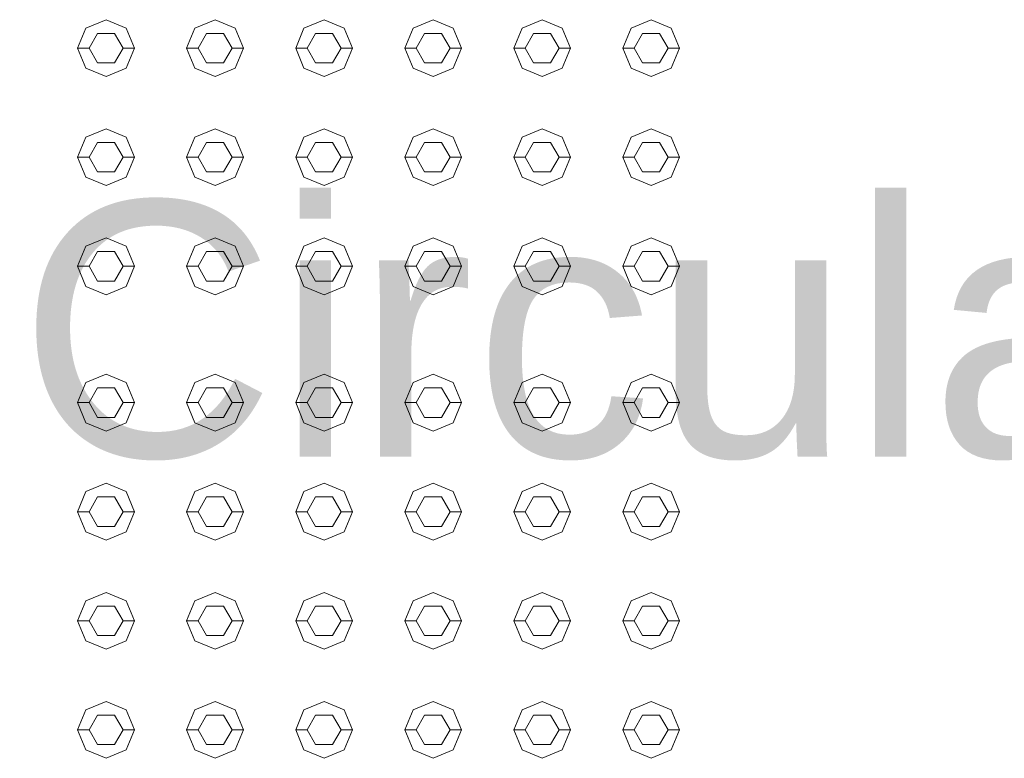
# Model space of a CAD drawing. Header units: millimetres. Extents: x -261 to 187, y -214 to 106.
# Tile 583 of 656: x -213.953 to -213.518, y 10.385 to 10.71. Entities that reach past the tile are written whole.
import ezdxf

# ---------------------------------------------------------------- set-up
doc = ezdxf.new("R2010")
doc.units = ezdxf.units.MM
doc.header["$LTSCALE"] = 0.005
doc.header["$MEASUREMENT"] = 0
doc.linetypes.add('NULL', pattern=[0])
doc.layers.add('Ambiente-Textos', color=9, linetype='Continuous', lineweight=5)
doc.layers.add('IFC-Elemento construtivo genérico-Contorno', color=9, linetype='Continuous', lineweight=5)
doc.styles.add('Arial', font='arial.ttf')

msp = doc.modelspace()

# ---------------------------------------------------------------- linework, layer by layer
at = {"layer": 'IFC-Elemento construtivo genérico-Contorno', "lineweight": 5}
for p, q in [((-213.92359, 10.70662), (-213.91473, 10.71029)), ((-213.91473, 10.71029), (-213.90588, 10.70662)), ((-213.8755, 10.70662), (-213.86664, 10.71029)), ((-213.86664, 10.71029), (-213.85778, 10.70662)), ((-213.8274, 10.70662), (-213.81855, 10.71029)), ((-213.81855, 10.71029), (-213.80969, 10.70662)), ((-213.77931, 10.70662), (-213.77046, 10.71029)), ((-213.77046, 10.71029), (-213.7616, 10.70662)), ((-213.73122, 10.70662), (-213.72236, 10.71029)), ((-213.72236, 10.71029), (-213.71351, 10.70662)), ((-213.68313, 10.70662), (-213.67427, 10.71029)), ((-213.67427, 10.71029), (-213.66542, 10.70662)), ((-213.92725, 10.69777), (-213.92359, 10.70662)), ((-213.92224, 10.69777), (-213.91849, 10.70427)), ((-213.91849, 10.70427), (-213.91097, 10.70427)), ((-213.91097, 10.70427), (-213.90722, 10.69777)), ((-213.90588, 10.70662), (-213.90221, 10.69777)), ((-213.87916, 10.69777), (-213.8755, 10.70662)), ((-213.87415, 10.69777), (-213.8704, 10.70427)), ((-213.8704, 10.70427), (-213.86288, 10.70427)), ((-213.86288, 10.70427), (-213.85912, 10.69777)), ((-213.85778, 10.70662), (-213.85411, 10.69777)), ((-213.83107, 10.69777), (-213.8274, 10.70662)), ((-213.82606, 10.69777), (-213.8223, 10.70427)), ((-213.8223, 10.70427), (-213.81479, 10.70427)), ((-213.81479, 10.70427), (-213.81103, 10.69777)), ((-213.80969, 10.70662), (-213.80602, 10.69777)), ((-213.78298, 10.69777), (-213.77931, 10.70662)), ((-213.77797, 10.69777), (-213.77421, 10.70427)), ((-213.77421, 10.70427), (-213.7667, 10.70427)), ((-213.7667, 10.70427), (-213.76294, 10.69777)), ((-213.7616, 10.70662), (-213.75793, 10.69777)), ((-213.73489, 10.69777), (-213.73122, 10.70662)), ((-213.72988, 10.69777), (-213.72612, 10.70427)), ((-213.72612, 10.70427), (-213.71861, 10.70427)), ((-213.71861, 10.70427), (-213.71485, 10.69777)), ((-213.71351, 10.70662), (-213.70984, 10.69777)), ((-213.6868, 10.69777), (-213.68313, 10.70662)), ((-213.68179, 10.69777), (-213.67803, 10.70427)), ((-213.67803, 10.70427), (-213.67052, 10.70427)), ((-213.67052, 10.70427), (-213.66676, 10.69777)), ((-213.66542, 10.70662), (-213.66175, 10.69777)), ((-213.92725, 10.69777), (-213.92224, 10.69777)), ((-213.92725, 10.69777), (-213.92359, 10.68891)), ((-213.92224, 10.69777), (-213.91849, 10.69126)), ((-213.91097, 10.69126), (-213.90722, 10.69777)), ((-213.90722, 10.69777), (-213.90221, 10.69777)), ((-213.90588, 10.68891), (-213.90221, 10.69777)), ((-213.87916, 10.69777), (-213.87415, 10.69777)), ((-213.87916, 10.69777), (-213.8755, 10.68891)), ((-213.87415, 10.69777), (-213.8704, 10.69126)), ((-213.86288, 10.69126), (-213.85912, 10.69777)), ((-213.85912, 10.69777), (-213.85411, 10.69777)), ((-213.85778, 10.68891), (-213.85411, 10.69777)), ((-213.83107, 10.69777), (-213.82606, 10.69777)), ((-213.83107, 10.69777), (-213.8274, 10.68891)), ((-213.82606, 10.69777), (-213.8223, 10.69126)), ((-213.81479, 10.69126), (-213.81103, 10.69777)), ((-213.81103, 10.69777), (-213.80602, 10.69777)), ((-213.80969, 10.68891), (-213.80602, 10.69777)), ((-213.78298, 10.69777), (-213.77797, 10.69777)), ((-213.78298, 10.69777), (-213.77931, 10.68891)), ((-213.77797, 10.69777), (-213.77421, 10.69126)), ((-213.7667, 10.69126), (-213.76294, 10.69777)), ((-213.76294, 10.69777), (-213.75793, 10.69777)), ((-213.7616, 10.68891), (-213.75793, 10.69777)), ((-213.73489, 10.69777), (-213.72988, 10.69777)), ((-213.73489, 10.69777), (-213.73122, 10.68891)), ((-213.72988, 10.69777), (-213.72612, 10.69126)), ((-213.71861, 10.69126), (-213.71485, 10.69777)), ((-213.71485, 10.69777), (-213.70984, 10.69777)), ((-213.71351, 10.68891), (-213.70984, 10.69777)), ((-213.6868, 10.69777), (-213.68179, 10.69777)), ((-213.6868, 10.69777), (-213.68313, 10.68891)), ((-213.68179, 10.69777), (-213.67803, 10.69126)), ((-213.67052, 10.69126), (-213.66676, 10.69777)), ((-213.66676, 10.69777), (-213.66175, 10.69777)), ((-213.66542, 10.68891), (-213.66175, 10.69777)), ((-213.91849, 10.69126), (-213.91097, 10.69126)), ((-213.8704, 10.69126), (-213.86288, 10.69126)), ((-213.8223, 10.69126), (-213.81479, 10.69126)), ((-213.77421, 10.69126), (-213.7667, 10.69126)), ((-213.72612, 10.69126), (-213.71861, 10.69126)), ((-213.67803, 10.69126), (-213.67052, 10.69126)), ((-213.92359, 10.68891), (-213.91473, 10.68524)), ((-213.91473, 10.68524), (-213.90588, 10.68891)), ((-213.8755, 10.68891), (-213.86664, 10.68524)), ((-213.86664, 10.68524), (-213.85778, 10.68891)), ((-213.8274, 10.68891), (-213.81855, 10.68524)), ((-213.81855, 10.68524), (-213.80969, 10.68891)), ((-213.77931, 10.68891), (-213.77046, 10.68524)), ((-213.77046, 10.68524), (-213.7616, 10.68891)), ((-213.73122, 10.68891), (-213.72236, 10.68524)), ((-213.72236, 10.68524), (-213.71351, 10.68891)), ((-213.68313, 10.68891), (-213.67427, 10.68524)), ((-213.67427, 10.68524), (-213.66542, 10.68891)), ((-213.92359, 10.65853), (-213.91473, 10.6622)), ((-213.91473, 10.6622), (-213.90588, 10.65853)), ((-213.8755, 10.65853), (-213.86664, 10.6622)), ((-213.86664, 10.6622), (-213.85778, 10.65853)), ((-213.8274, 10.65853), (-213.81855, 10.6622)), ((-213.81855, 10.6622), (-213.80969, 10.65853)), ((-213.77931, 10.65853), (-213.77046, 10.6622)), ((-213.77046, 10.6622), (-213.7616, 10.65853)), ((-213.73122, 10.65853), (-213.72236, 10.6622)), ((-213.72236, 10.6622), (-213.71351, 10.65853)), ((-213.68313, 10.65853), (-213.67427, 10.6622)), ((-213.67427, 10.6622), (-213.66542, 10.65853)), ((-213.92725, 10.64967), (-213.92359, 10.65853)), ((-213.92224, 10.64967), (-213.91849, 10.65619)), ((-213.91849, 10.65619), (-213.91097, 10.65619)), ((-213.91097, 10.65619), (-213.90722, 10.64967)), ((-213.90588, 10.65853), (-213.90221, 10.64967)), ((-213.87916, 10.64967), (-213.8755, 10.65853)), ((-213.87415, 10.64967), (-213.8704, 10.65619)), ((-213.8704, 10.65619), (-213.86288, 10.65619)), ((-213.86288, 10.65619), (-213.85912, 10.64967)), ((-213.85778, 10.65853), (-213.85411, 10.64967)), ((-213.83107, 10.64967), (-213.8274, 10.65853)), ((-213.82606, 10.64967), (-213.8223, 10.65619)), ((-213.8223, 10.65619), (-213.81479, 10.65619)), ((-213.81479, 10.65619), (-213.81103, 10.64967)), ((-213.80969, 10.65853), (-213.80602, 10.64967)), ((-213.78298, 10.64967), (-213.77931, 10.65853)), ((-213.77797, 10.64967), (-213.77421, 10.65619)), ((-213.77421, 10.65619), (-213.7667, 10.65619)), ((-213.7667, 10.65619), (-213.76294, 10.64967)), ((-213.7616, 10.65853), (-213.75793, 10.64967)), ((-213.73489, 10.64967), (-213.73122, 10.65853)), ((-213.72988, 10.64967), (-213.72612, 10.65619)), ((-213.72612, 10.65619), (-213.71861, 10.65619)), ((-213.71861, 10.65619), (-213.71485, 10.64967)), ((-213.71351, 10.65853), (-213.70984, 10.64967)), ((-213.6868, 10.64967), (-213.68313, 10.65853)), ((-213.68179, 10.64967), (-213.67803, 10.65619)), ((-213.67803, 10.65619), (-213.67052, 10.65619)), ((-213.67052, 10.65619), (-213.66676, 10.64967)), ((-213.66542, 10.65853), (-213.66175, 10.64967)), ((-213.92725, 10.64967), (-213.92224, 10.64967)), ((-213.92725, 10.64967), (-213.92359, 10.64082)), ((-213.92224, 10.64967), (-213.91849, 10.64317)), ((-213.91097, 10.64317), (-213.90722, 10.64967)), ((-213.90722, 10.64967), (-213.90221, 10.64967)), ((-213.90588, 10.64082), (-213.90221, 10.64967)), ((-213.87916, 10.64967), (-213.87415, 10.64967)), ((-213.87916, 10.64967), (-213.8755, 10.64082)), ((-213.87415, 10.64967), (-213.8704, 10.64317)), ((-213.86288, 10.64317), (-213.85912, 10.64967)), ((-213.85912, 10.64967), (-213.85411, 10.64967)), ((-213.85778, 10.64082), (-213.85411, 10.64967)), ((-213.83107, 10.64967), (-213.82606, 10.64967)), ((-213.83107, 10.64967), (-213.8274, 10.64082)), ((-213.82606, 10.64967), (-213.8223, 10.64317)), ((-213.81479, 10.64317), (-213.81103, 10.64967)), ((-213.81103, 10.64967), (-213.80602, 10.64967)), ((-213.80969, 10.64082), (-213.80602, 10.64967)), ((-213.78298, 10.64967), (-213.77797, 10.64967)), ((-213.78298, 10.64967), (-213.77931, 10.64082)), ((-213.77797, 10.64967), (-213.77421, 10.64317)), ((-213.7667, 10.64317), (-213.76294, 10.64967)), ((-213.76294, 10.64967), (-213.75793, 10.64967)), ((-213.7616, 10.64082), (-213.75793, 10.64967)), ((-213.73489, 10.64967), (-213.72988, 10.64967)), ((-213.73489, 10.64967), (-213.73122, 10.64082)), ((-213.72988, 10.64967), (-213.72612, 10.64317)), ((-213.71861, 10.64317), (-213.71485, 10.64967)), ((-213.71485, 10.64967), (-213.70984, 10.64967)), ((-213.71351, 10.64082), (-213.70984, 10.64967)), ((-213.6868, 10.64967), (-213.68179, 10.64967)), ((-213.6868, 10.64967), (-213.68313, 10.64082)), ((-213.68179, 10.64967), (-213.67803, 10.64317)), ((-213.67052, 10.64317), (-213.66676, 10.64967)), ((-213.66676, 10.64967), (-213.66175, 10.64967)), ((-213.66542, 10.64082), (-213.66175, 10.64967)), ((-213.91849, 10.64317), (-213.91097, 10.64317)), ((-213.8704, 10.64317), (-213.86288, 10.64317)), ((-213.8223, 10.64317), (-213.81479, 10.64317)), ((-213.77421, 10.64317), (-213.7667, 10.64317)), ((-213.72612, 10.64317), (-213.71861, 10.64317)), ((-213.67803, 10.64317), (-213.67052, 10.64317)), ((-213.92359, 10.64082), (-213.91473, 10.63715)), ((-213.91473, 10.63715), (-213.90588, 10.64082)), ((-213.8755, 10.64082), (-213.86664, 10.63715)), ((-213.86664, 10.63715), (-213.85778, 10.64082)), ((-213.8274, 10.64082), (-213.81855, 10.63715)), ((-213.81855, 10.63715), (-213.80969, 10.64082)), ((-213.77931, 10.64082), (-213.77046, 10.63715)), ((-213.77046, 10.63715), (-213.7616, 10.64082)), ((-213.73122, 10.64082), (-213.72236, 10.63715)), ((-213.72236, 10.63715), (-213.71351, 10.64082)), ((-213.68313, 10.64082), (-213.67427, 10.63715)), ((-213.67427, 10.63715), (-213.66542, 10.64082)), ((-213.92359, 10.61044), (-213.91473, 10.61411)), ((-213.91473, 10.61411), (-213.90588, 10.61044)), ((-213.8755, 10.61044), (-213.86664, 10.61411)), ((-213.86664, 10.61411), (-213.85778, 10.61044)), ((-213.8274, 10.61044), (-213.81855, 10.61411)), ((-213.81855, 10.61411), (-213.80969, 10.61044)), ((-213.77931, 10.61044), (-213.77046, 10.61411)), ((-213.77046, 10.61411), (-213.7616, 10.61044)), ((-213.73122, 10.61044), (-213.72236, 10.61411)), ((-213.72236, 10.61411), (-213.71351, 10.61044)), ((-213.68313, 10.61044), (-213.67427, 10.61411)), ((-213.67427, 10.61411), (-213.66542, 10.61044)), ((-213.92725, 10.60158), (-213.92359, 10.61044)), ((-213.92224, 10.60158), (-213.91849, 10.60809)), ((-213.91849, 10.60809), (-213.91097, 10.60809)), ((-213.91097, 10.60809), (-213.90722, 10.60158)), ((-213.90588, 10.61044), (-213.90221, 10.60158)), ((-213.87916, 10.60158), (-213.8755, 10.61044)), ((-213.87415, 10.60158), (-213.8704, 10.60809)), ((-213.8704, 10.60809), (-213.86288, 10.60809)), ((-213.86288, 10.60809), (-213.85912, 10.60158)), ((-213.85778, 10.61044), (-213.85411, 10.60158)), ((-213.83107, 10.60158), (-213.8274, 10.61044)), ((-213.82606, 10.60158), (-213.8223, 10.60809)), ((-213.8223, 10.60809), (-213.81479, 10.60809)), ((-213.81479, 10.60809), (-213.81103, 10.60158)), ((-213.80969, 10.61044), (-213.80602, 10.60158)), ((-213.78298, 10.60158), (-213.77931, 10.61044)), ((-213.77797, 10.60158), (-213.77421, 10.60809)), ((-213.77421, 10.60809), (-213.7667, 10.60809)), ((-213.7667, 10.60809), (-213.76294, 10.60158)), ((-213.7616, 10.61044), (-213.75793, 10.60158)), ((-213.73489, 10.60158), (-213.73122, 10.61044)), ((-213.72988, 10.60158), (-213.72612, 10.60809)), ((-213.72612, 10.60809), (-213.71861, 10.60809)), ((-213.71861, 10.60809), (-213.71485, 10.60158)), ((-213.71351, 10.61044), (-213.70984, 10.60158)), ((-213.6868, 10.60158), (-213.68313, 10.61044)), ((-213.68179, 10.60158), (-213.67803, 10.60809)), ((-213.67803, 10.60809), (-213.67052, 10.60809)), ((-213.67052, 10.60809), (-213.66676, 10.60158)), ((-213.66542, 10.61044), (-213.66175, 10.60158)), ((-213.92725, 10.60158), (-213.92224, 10.60158)), ((-213.92725, 10.60158), (-213.92359, 10.59273)), ((-213.92224, 10.60158), (-213.91849, 10.59508)), ((-213.91097, 10.59508), (-213.90722, 10.60158)), ((-213.90722, 10.60158), (-213.90221, 10.60158)), ((-213.90588, 10.59273), (-213.90221, 10.60158)), ((-213.87916, 10.60158), (-213.87415, 10.60158)), ((-213.87916, 10.60158), (-213.8755, 10.59273)), ((-213.87415, 10.60158), (-213.8704, 10.59508)), ((-213.86288, 10.59508), (-213.85912, 10.60158)), ((-213.85912, 10.60158), (-213.85411, 10.60158)), ((-213.85778, 10.59273), (-213.85411, 10.60158)), ((-213.83107, 10.60158), (-213.82606, 10.60158)), ((-213.83107, 10.60158), (-213.8274, 10.59273)), ((-213.82606, 10.60158), (-213.8223, 10.59508)), ((-213.81479, 10.59508), (-213.81103, 10.60158)), ((-213.81103, 10.60158), (-213.80602, 10.60158)), ((-213.80969, 10.59273), (-213.80602, 10.60158)), ((-213.78298, 10.60158), (-213.77797, 10.60158)), ((-213.78298, 10.60158), (-213.77931, 10.59273)), ((-213.77797, 10.60158), (-213.77421, 10.59508)), ((-213.7667, 10.59508), (-213.76294, 10.60158)), ((-213.76294, 10.60158), (-213.75793, 10.60158)), ((-213.7616, 10.59273), (-213.75793, 10.60158)), ((-213.73489, 10.60158), (-213.72988, 10.60158)), ((-213.73489, 10.60158), (-213.73122, 10.59273)), ((-213.72988, 10.60158), (-213.72612, 10.59508)), ((-213.71861, 10.59508), (-213.71485, 10.60158)), ((-213.71485, 10.60158), (-213.70984, 10.60158)), ((-213.71351, 10.59273), (-213.70984, 10.60158)), ((-213.6868, 10.60158), (-213.68179, 10.60158)), ((-213.6868, 10.60158), (-213.68313, 10.59273)), ((-213.68179, 10.60158), (-213.67803, 10.59508)), ((-213.67052, 10.59508), (-213.66676, 10.60158)), ((-213.66676, 10.60158), (-213.66175, 10.60158)), ((-213.66542, 10.59273), (-213.66175, 10.60158)), ((-213.91849, 10.59508), (-213.91097, 10.59508)), ((-213.8704, 10.59508), (-213.86288, 10.59508)), ((-213.8223, 10.59508), (-213.81479, 10.59508)), ((-213.77421, 10.59508), (-213.7667, 10.59508)), ((-213.72612, 10.59508), (-213.71861, 10.59508)), ((-213.67803, 10.59508), (-213.67052, 10.59508)), ((-213.92359, 10.59273), (-213.91473, 10.58906)), ((-213.91473, 10.58906), (-213.90588, 10.59273)), ((-213.8755, 10.59273), (-213.86664, 10.58906)), ((-213.86664, 10.58906), (-213.85778, 10.59273)), ((-213.8274, 10.59273), (-213.81855, 10.58906)), ((-213.81855, 10.58906), (-213.80969, 10.59273)), ((-213.77931, 10.59273), (-213.77046, 10.58906)), ((-213.77046, 10.58906), (-213.7616, 10.59273)), ((-213.73122, 10.59273), (-213.72236, 10.58906)), ((-213.72236, 10.58906), (-213.71351, 10.59273)), ((-213.68313, 10.59273), (-213.67427, 10.58906)), ((-213.67427, 10.58906), (-213.66542, 10.59273)), ((-213.92359, 10.55032), (-213.91473, 10.55399)), ((-213.91473, 10.55399), (-213.90588, 10.55032)), ((-213.8755, 10.55032), (-213.86664, 10.55399)), ((-213.86664, 10.55399), (-213.85778, 10.55032)), ((-213.8274, 10.55032), (-213.81855, 10.55399)), ((-213.81855, 10.55399), (-213.80969, 10.55032)), ((-213.77931, 10.55032), (-213.77046, 10.55399)), ((-213.77046, 10.55399), (-213.7616, 10.55032)), ((-213.73122, 10.55032), (-213.72236, 10.55399)), ((-213.72236, 10.55399), (-213.71351, 10.55032)), ((-213.68313, 10.55032), (-213.67427, 10.55399)), ((-213.67427, 10.55399), (-213.66542, 10.55032)), ((-213.92725, 10.54147), (-213.92359, 10.55032)), ((-213.92224, 10.54147), (-213.91849, 10.54798)), ((-213.91849, 10.54798), (-213.91097, 10.54798)), ((-213.91097, 10.54798), (-213.90722, 10.54147)), ((-213.90588, 10.55032), (-213.90221, 10.54147)), ((-213.87916, 10.54147), (-213.8755, 10.55032)), ((-213.87415, 10.54147), (-213.8704, 10.54798)), ((-213.8704, 10.54798), (-213.86288, 10.54798)), ((-213.86288, 10.54798), (-213.85912, 10.54147)), ((-213.85778, 10.55032), (-213.85411, 10.54147)), ((-213.83107, 10.54147), (-213.8274, 10.55032)), ((-213.82606, 10.54147), (-213.8223, 10.54798)), ((-213.8223, 10.54798), (-213.81479, 10.54798)), ((-213.81479, 10.54798), (-213.81103, 10.54147)), ((-213.80969, 10.55032), (-213.80602, 10.54147)), ((-213.78298, 10.54147), (-213.77931, 10.55032)), ((-213.77797, 10.54147), (-213.77421, 10.54798)), ((-213.77421, 10.54798), (-213.7667, 10.54798)), ((-213.7667, 10.54798), (-213.76294, 10.54147)), ((-213.7616, 10.55032), (-213.75793, 10.54147)), ((-213.73489, 10.54147), (-213.73122, 10.55032)), ((-213.72988, 10.54147), (-213.72612, 10.54798)), ((-213.72612, 10.54798), (-213.71861, 10.54798)), ((-213.71861, 10.54798), (-213.71485, 10.54147)), ((-213.71351, 10.55032), (-213.70984, 10.54147)), ((-213.6868, 10.54147), (-213.68313, 10.55032)), ((-213.68179, 10.54147), (-213.67803, 10.54798)), ((-213.67803, 10.54798), (-213.67052, 10.54798)), ((-213.67052, 10.54798), (-213.66676, 10.54147)), ((-213.66542, 10.55032), (-213.66175, 10.54147)), ((-213.92725, 10.54147), (-213.92224, 10.54147)), ((-213.92725, 10.54147), (-213.92359, 10.53261)), ((-213.92224, 10.54147), (-213.91849, 10.53496)), ((-213.91097, 10.53496), (-213.90722, 10.54147)), ((-213.90722, 10.54147), (-213.90221, 10.54147)), ((-213.90588, 10.53261), (-213.90221, 10.54147)), ((-213.87916, 10.54147), (-213.87415, 10.54147)), ((-213.87916, 10.54147), (-213.8755, 10.53261)), ((-213.87415, 10.54147), (-213.8704, 10.53496)), ((-213.86288, 10.53496), (-213.85912, 10.54147)), ((-213.85912, 10.54147), (-213.85411, 10.54147)), ((-213.85778, 10.53261), (-213.85411, 10.54147)), ((-213.83107, 10.54147), (-213.82606, 10.54147)), ((-213.83107, 10.54147), (-213.8274, 10.53261)), ((-213.82606, 10.54147), (-213.8223, 10.53496)), ((-213.81479, 10.53496), (-213.81103, 10.54147)), ((-213.81103, 10.54147), (-213.80602, 10.54147)), ((-213.80969, 10.53261), (-213.80602, 10.54147)), ((-213.78298, 10.54147), (-213.77797, 10.54147)), ((-213.78298, 10.54147), (-213.77931, 10.53261)), ((-213.77797, 10.54147), (-213.77421, 10.53496)), ((-213.7667, 10.53496), (-213.76294, 10.54147)), ((-213.76294, 10.54147), (-213.75793, 10.54147)), ((-213.7616, 10.53261), (-213.75793, 10.54147)), ((-213.73489, 10.54147), (-213.72988, 10.54147)), ((-213.73489, 10.54147), (-213.73122, 10.53261)), ((-213.72988, 10.54147), (-213.72612, 10.53496)), ((-213.71861, 10.53496), (-213.71485, 10.54147)), ((-213.71485, 10.54147), (-213.70984, 10.54147)), ((-213.71351, 10.53261), (-213.70984, 10.54147)), ((-213.6868, 10.54147), (-213.68179, 10.54147)), ((-213.6868, 10.54147), (-213.68313, 10.53261)), ((-213.68179, 10.54147), (-213.67803, 10.53496)), ((-213.67052, 10.53496), (-213.66676, 10.54147)), ((-213.66676, 10.54147), (-213.66175, 10.54147)), ((-213.66542, 10.53261), (-213.66175, 10.54147)), ((-213.91849, 10.53496), (-213.91097, 10.53496)), ((-213.8704, 10.53496), (-213.86288, 10.53496)), ((-213.8223, 10.53496), (-213.81479, 10.53496)), ((-213.77421, 10.53496), (-213.7667, 10.53496)), ((-213.72612, 10.53496), (-213.71861, 10.53496)), ((-213.67803, 10.53496), (-213.67052, 10.53496)), ((-213.92359, 10.53261), (-213.91473, 10.52895)), ((-213.91473, 10.52895), (-213.90588, 10.53261)), ((-213.8755, 10.53261), (-213.86664, 10.52895)), ((-213.86664, 10.52895), (-213.85778, 10.53261)), ((-213.8274, 10.53261), (-213.81855, 10.52895)), ((-213.81855, 10.52895), (-213.80969, 10.53261)), ((-213.77931, 10.53261), (-213.77046, 10.52895)), ((-213.77046, 10.52895), (-213.7616, 10.53261)), ((-213.73122, 10.53261), (-213.72236, 10.52895)), ((-213.72236, 10.52895), (-213.71351, 10.53261)), ((-213.68313, 10.53261), (-213.67427, 10.52895)), ((-213.67427, 10.52895), (-213.66542, 10.53261)), ((-213.92359, 10.50223), (-213.91473, 10.5059)), ((-213.91473, 10.5059), (-213.90588, 10.50223)), ((-213.8755, 10.50223), (-213.86664, 10.5059)), ((-213.86664, 10.5059), (-213.85778, 10.50223)), ((-213.8274, 10.50223), (-213.81855, 10.5059)), ((-213.81855, 10.5059), (-213.80969, 10.50223)), ((-213.77931, 10.50223), (-213.77046, 10.5059)), ((-213.77046, 10.5059), (-213.7616, 10.50223)), ((-213.73122, 10.50223), (-213.72236, 10.5059)), ((-213.72236, 10.5059), (-213.71351, 10.50223)), ((-213.68313, 10.50223), (-213.67427, 10.5059)), ((-213.67427, 10.5059), (-213.66542, 10.50223)), ((-213.92725, 10.49338), (-213.92359, 10.50223)), ((-213.92224, 10.49338), (-213.91849, 10.49989)), ((-213.91849, 10.49989), (-213.91097, 10.49989)), ((-213.91097, 10.49989), (-213.90722, 10.49338)), ((-213.90588, 10.50223), (-213.90221, 10.49338)), ((-213.87916, 10.49338), (-213.8755, 10.50223)), ((-213.87415, 10.49338), (-213.8704, 10.49989)), ((-213.8704, 10.49989), (-213.86288, 10.49989)), ((-213.86288, 10.49989), (-213.85912, 10.49338)), ((-213.85778, 10.50223), (-213.85411, 10.49338)), ((-213.83107, 10.49338), (-213.8274, 10.50223)), ((-213.82606, 10.49338), (-213.8223, 10.49989)), ((-213.8223, 10.49989), (-213.81479, 10.49989)), ((-213.81479, 10.49989), (-213.81103, 10.49338)), ((-213.80969, 10.50223), (-213.80602, 10.49338)), ((-213.78298, 10.49338), (-213.77931, 10.50223)), ((-213.77797, 10.49338), (-213.77421, 10.49989)), ((-213.77421, 10.49989), (-213.7667, 10.49989)), ((-213.7667, 10.49989), (-213.76294, 10.49338)), ((-213.7616, 10.50223), (-213.75793, 10.49338)), ((-213.73489, 10.49338), (-213.73122, 10.50223)), ((-213.72988, 10.49338), (-213.72612, 10.49989)), ((-213.72612, 10.49989), (-213.71861, 10.49989)), ((-213.71861, 10.49989), (-213.71485, 10.49338)), ((-213.71351, 10.50223), (-213.70984, 10.49338)), ((-213.6868, 10.49338), (-213.68313, 10.50223)), ((-213.68179, 10.49338), (-213.67803, 10.49989)), ((-213.67803, 10.49989), (-213.67052, 10.49989)), ((-213.67052, 10.49989), (-213.66676, 10.49338)), ((-213.66542, 10.50223), (-213.66175, 10.49338)), ((-213.92725, 10.49338), (-213.92224, 10.49338)), ((-213.92725, 10.49338), (-213.92359, 10.48452)), ((-213.92224, 10.49338), (-213.91849, 10.48687)), ((-213.91097, 10.48687), (-213.90722, 10.49338)), ((-213.90722, 10.49338), (-213.90221, 10.49338)), ((-213.90588, 10.48452), (-213.90221, 10.49338)), ((-213.87916, 10.49338), (-213.87415, 10.49338)), ((-213.87916, 10.49338), (-213.8755, 10.48452)), ((-213.87415, 10.49338), (-213.8704, 10.48687)), ((-213.86288, 10.48687), (-213.85912, 10.49338)), ((-213.85912, 10.49338), (-213.85411, 10.49338)), ((-213.85778, 10.48452), (-213.85411, 10.49338)), ((-213.83107, 10.49338), (-213.82606, 10.49338)), ((-213.83107, 10.49338), (-213.8274, 10.48452)), ((-213.82606, 10.49338), (-213.8223, 10.48687)), ((-213.81479, 10.48687), (-213.81103, 10.49338)), ((-213.81103, 10.49338), (-213.80602, 10.49338)), ((-213.80969, 10.48452), (-213.80602, 10.49338)), ((-213.78298, 10.49338), (-213.77797, 10.49338)), ((-213.78298, 10.49338), (-213.77931, 10.48452)), ((-213.77797, 10.49338), (-213.77421, 10.48687)), ((-213.7667, 10.48687), (-213.76294, 10.49338)), ((-213.76294, 10.49338), (-213.75793, 10.49338)), ((-213.7616, 10.48452), (-213.75793, 10.49338)), ((-213.73489, 10.49338), (-213.72988, 10.49338)), ((-213.73489, 10.49338), (-213.73122, 10.48452)), ((-213.72988, 10.49338), (-213.72612, 10.48687)), ((-213.71861, 10.48687), (-213.71485, 10.49338)), ((-213.71485, 10.49338), (-213.70984, 10.49338)), ((-213.71351, 10.48452), (-213.70984, 10.49338)), ((-213.6868, 10.49338), (-213.68179, 10.49338)), ((-213.6868, 10.49338), (-213.68313, 10.48452)), ((-213.68179, 10.49338), (-213.67803, 10.48687)), ((-213.67052, 10.48687), (-213.66676, 10.49338)), ((-213.66676, 10.49338), (-213.66175, 10.49338)), ((-213.66542, 10.48452), (-213.66175, 10.49338)), ((-213.91849, 10.48687), (-213.91097, 10.48687)), ((-213.8704, 10.48687), (-213.86288, 10.48687)), ((-213.8223, 10.48687), (-213.81479, 10.48687)), ((-213.77421, 10.48687), (-213.7667, 10.48687)), ((-213.72612, 10.48687), (-213.71861, 10.48687)), ((-213.67803, 10.48687), (-213.67052, 10.48687)), ((-213.92359, 10.48452), (-213.91473, 10.48086)), ((-213.91473, 10.48086), (-213.90588, 10.48452)), ((-213.8755, 10.48452), (-213.86664, 10.48086)), ((-213.86664, 10.48086), (-213.85778, 10.48452)), ((-213.8274, 10.48452), (-213.81855, 10.48086)), ((-213.81855, 10.48086), (-213.80969, 10.48452)), ((-213.77931, 10.48452), (-213.77046, 10.48086)), ((-213.77046, 10.48086), (-213.7616, 10.48452)), ((-213.73122, 10.48452), (-213.72236, 10.48086)), ((-213.72236, 10.48086), (-213.71351, 10.48452)), ((-213.68313, 10.48452), (-213.67427, 10.48086)), ((-213.67427, 10.48086), (-213.66542, 10.48452)), ((-213.92359, 10.45414), (-213.91473, 10.45781)), ((-213.91473, 10.45781), (-213.90588, 10.45414)), ((-213.8755, 10.45414), (-213.86664, 10.45781)), ((-213.86664, 10.45781), (-213.85778, 10.45414)), ((-213.8274, 10.45414), (-213.81855, 10.45781)), ((-213.81855, 10.45781), (-213.80969, 10.45414)), ((-213.77931, 10.45414), (-213.77046, 10.45781)), ((-213.77046, 10.45781), (-213.7616, 10.45414)), ((-213.73122, 10.45414), (-213.72236, 10.45781)), ((-213.72236, 10.45781), (-213.71351, 10.45414)), ((-213.68313, 10.45414), (-213.67427, 10.45781)), ((-213.67427, 10.45781), (-213.66542, 10.45414)), ((-213.92725, 10.44529), (-213.92359, 10.45414)), ((-213.92224, 10.44529), (-213.91849, 10.45179)), ((-213.91849, 10.45179), (-213.91097, 10.45179)), ((-213.91097, 10.45179), (-213.90722, 10.44529)), ((-213.90588, 10.45414), (-213.90221, 10.44529)), ((-213.87916, 10.44529), (-213.8755, 10.45414)), ((-213.87415, 10.44529), (-213.8704, 10.45179)), ((-213.8704, 10.45179), (-213.86288, 10.45179)), ((-213.86288, 10.45179), (-213.85912, 10.44529)), ((-213.85778, 10.45414), (-213.85411, 10.44529)), ((-213.83107, 10.44529), (-213.8274, 10.45414)), ((-213.82606, 10.44529), (-213.8223, 10.45179)), ((-213.8223, 10.45179), (-213.81479, 10.45179)), ((-213.81479, 10.45179), (-213.81103, 10.44529)), ((-213.80969, 10.45414), (-213.80602, 10.44529)), ((-213.78298, 10.44529), (-213.77931, 10.45414)), ((-213.77797, 10.44529), (-213.77421, 10.45179)), ((-213.77421, 10.45179), (-213.7667, 10.45179)), ((-213.7667, 10.45179), (-213.76294, 10.44529)), ((-213.7616, 10.45414), (-213.75793, 10.44529)), ((-213.73489, 10.44529), (-213.73122, 10.45414)), ((-213.72988, 10.44529), (-213.72612, 10.45179)), ((-213.72612, 10.45179), (-213.71861, 10.45179)), ((-213.71861, 10.45179), (-213.71485, 10.44529)), ((-213.71351, 10.45414), (-213.70984, 10.44529)), ((-213.6868, 10.44529), (-213.68313, 10.45414)), ((-213.68179, 10.44529), (-213.67803, 10.45179)), ((-213.67803, 10.45179), (-213.67052, 10.45179)), ((-213.67052, 10.45179), (-213.66676, 10.44529)), ((-213.66542, 10.45414), (-213.66175, 10.44529)), ((-213.92725, 10.44529), (-213.92224, 10.44529)), ((-213.92725, 10.44529), (-213.92359, 10.43643)), ((-213.92224, 10.44529), (-213.91849, 10.43878)), ((-213.91097, 10.43878), (-213.90722, 10.44529)), ((-213.90722, 10.44529), (-213.90221, 10.44529)), ((-213.90588, 10.43643), (-213.90221, 10.44529)), ((-213.87916, 10.44529), (-213.87415, 10.44529)), ((-213.87916, 10.44529), (-213.8755, 10.43643)), ((-213.87415, 10.44529), (-213.8704, 10.43878)), ((-213.86288, 10.43878), (-213.85912, 10.44529)), ((-213.85912, 10.44529), (-213.85411, 10.44529)), ((-213.85778, 10.43643), (-213.85411, 10.44529)), ((-213.83107, 10.44529), (-213.82606, 10.44529)), ((-213.83107, 10.44529), (-213.8274, 10.43643)), ((-213.82606, 10.44529), (-213.8223, 10.43878)), ((-213.81479, 10.43878), (-213.81103, 10.44529)), ((-213.81103, 10.44529), (-213.80602, 10.44529)), ((-213.80969, 10.43643), (-213.80602, 10.44529)), ((-213.78298, 10.44529), (-213.77797, 10.44529)), ((-213.78298, 10.44529), (-213.77931, 10.43643)), ((-213.77797, 10.44529), (-213.77421, 10.43878)), ((-213.7667, 10.43878), (-213.76294, 10.44529)), ((-213.76294, 10.44529), (-213.75793, 10.44529)), ((-213.7616, 10.43643), (-213.75793, 10.44529)), ((-213.73489, 10.44529), (-213.72988, 10.44529)), ((-213.73489, 10.44529), (-213.73122, 10.43643)), ((-213.72988, 10.44529), (-213.72612, 10.43878)), ((-213.71861, 10.43878), (-213.71485, 10.44529)), ((-213.71485, 10.44529), (-213.70984, 10.44529)), ((-213.71351, 10.43643), (-213.70984, 10.44529)), ((-213.6868, 10.44529), (-213.68179, 10.44529)), ((-213.6868, 10.44529), (-213.68313, 10.43643)), ((-213.68179, 10.44529), (-213.67803, 10.43878)), ((-213.67052, 10.43878), (-213.66676, 10.44529)), ((-213.66676, 10.44529), (-213.66175, 10.44529)), ((-213.66542, 10.43643), (-213.66175, 10.44529)), ((-213.91849, 10.43878), (-213.91097, 10.43878)), ((-213.8704, 10.43878), (-213.86288, 10.43878)), ((-213.8223, 10.43878), (-213.81479, 10.43878)), ((-213.77421, 10.43878), (-213.7667, 10.43878)), ((-213.72612, 10.43878), (-213.71861, 10.43878)), ((-213.67803, 10.43878), (-213.67052, 10.43878)), ((-213.92359, 10.43643), (-213.91473, 10.43276)), ((-213.91473, 10.43276), (-213.90588, 10.43643)), ((-213.8755, 10.43643), (-213.86664, 10.43276)), ((-213.86664, 10.43276), (-213.85778, 10.43643)), ((-213.8274, 10.43643), (-213.81855, 10.43276)), ((-213.81855, 10.43276), (-213.80969, 10.43643)), ((-213.77931, 10.43643), (-213.77046, 10.43276)), ((-213.77046, 10.43276), (-213.7616, 10.43643)), ((-213.73122, 10.43643), (-213.72236, 10.43276)), ((-213.72236, 10.43276), (-213.71351, 10.43643)), ((-213.68313, 10.43643), (-213.67427, 10.43276)), ((-213.67427, 10.43276), (-213.66542, 10.43643)), ((-213.92359, 10.40605), (-213.91473, 10.40972)), ((-213.91473, 10.40972), (-213.90588, 10.40605)), ((-213.8755, 10.40605), (-213.86664, 10.40972)), ((-213.86664, 10.40972), (-213.85778, 10.40605)), ((-213.8274, 10.40605), (-213.81855, 10.40972)), ((-213.81855, 10.40972), (-213.80969, 10.40605)), ((-213.77931, 10.40605), (-213.77046, 10.40972)), ((-213.77046, 10.40972), (-213.7616, 10.40605)), ((-213.73122, 10.40605), (-213.72236, 10.40972)), ((-213.72236, 10.40972), (-213.71351, 10.40605)), ((-213.68313, 10.40605), (-213.67427, 10.40972)), ((-213.67427, 10.40972), (-213.66542, 10.40605)), ((-213.92725, 10.3972), (-213.92359, 10.40605)), ((-213.92224, 10.3972), (-213.91849, 10.4037)), ((-213.91849, 10.4037), (-213.91097, 10.4037)), ((-213.91097, 10.4037), (-213.90722, 10.3972)), ((-213.90588, 10.40605), (-213.90221, 10.3972)), ((-213.87916, 10.3972), (-213.8755, 10.40605)), ((-213.87415, 10.3972), (-213.8704, 10.4037)), ((-213.8704, 10.4037), (-213.86288, 10.4037)), ((-213.86288, 10.4037), (-213.85912, 10.3972)), ((-213.85778, 10.40605), (-213.85411, 10.3972)), ((-213.83107, 10.3972), (-213.8274, 10.40605)), ((-213.82606, 10.3972), (-213.8223, 10.4037)), ((-213.8223, 10.4037), (-213.81479, 10.4037)), ((-213.81479, 10.4037), (-213.81103, 10.3972)), ((-213.80969, 10.40605), (-213.80602, 10.3972)), ((-213.78298, 10.3972), (-213.77931, 10.40605)), ((-213.77797, 10.3972), (-213.77421, 10.4037)), ((-213.77421, 10.4037), (-213.7667, 10.4037)), ((-213.7667, 10.4037), (-213.76294, 10.3972)), ((-213.7616, 10.40605), (-213.75793, 10.3972)), ((-213.73489, 10.3972), (-213.73122, 10.40605)), ((-213.72988, 10.3972), (-213.72612, 10.4037)), ((-213.72612, 10.4037), (-213.71861, 10.4037)), ((-213.71861, 10.4037), (-213.71485, 10.3972)), ((-213.71351, 10.40605), (-213.70984, 10.3972)), ((-213.6868, 10.3972), (-213.68313, 10.40605)), ((-213.68179, 10.3972), (-213.67803, 10.4037)), ((-213.67803, 10.4037), (-213.67052, 10.4037)), ((-213.67052, 10.4037), (-213.66676, 10.3972)), ((-213.66542, 10.40605), (-213.66175, 10.3972)), ((-213.92725, 10.3972), (-213.92224, 10.3972)), ((-213.92725, 10.3972), (-213.92359, 10.38834)), ((-213.92224, 10.3972), (-213.91849, 10.39069)), ((-213.91097, 10.39069), (-213.90722, 10.3972)), ((-213.90722, 10.3972), (-213.90221, 10.3972)), ((-213.90588, 10.38834), (-213.90221, 10.3972)), ((-213.87916, 10.3972), (-213.87415, 10.3972)), ((-213.87916, 10.3972), (-213.8755, 10.38834)), ((-213.87415, 10.3972), (-213.8704, 10.39069)), ((-213.86288, 10.39069), (-213.85912, 10.3972)), ((-213.85912, 10.3972), (-213.85411, 10.3972)), ((-213.85778, 10.38834), (-213.85411, 10.3972)), ((-213.83107, 10.3972), (-213.82606, 10.3972)), ((-213.83107, 10.3972), (-213.8274, 10.38834)), ((-213.82606, 10.3972), (-213.8223, 10.39069)), ((-213.81479, 10.39069), (-213.81103, 10.3972)), ((-213.81103, 10.3972), (-213.80602, 10.3972)), ((-213.80969, 10.38834), (-213.80602, 10.3972)), ((-213.78298, 10.3972), (-213.77797, 10.3972)), ((-213.78298, 10.3972), (-213.77931, 10.38834)), ((-213.77797, 10.3972), (-213.77421, 10.39069)), ((-213.7667, 10.39069), (-213.76294, 10.3972)), ((-213.76294, 10.3972), (-213.75793, 10.3972)), ((-213.7616, 10.38834), (-213.75793, 10.3972)), ((-213.73489, 10.3972), (-213.72988, 10.3972)), ((-213.73489, 10.3972), (-213.73122, 10.38834)), ((-213.72988, 10.3972), (-213.72612, 10.39069)), ((-213.71861, 10.39069), (-213.71485, 10.3972)), ((-213.71485, 10.3972), (-213.70984, 10.3972)), ((-213.71351, 10.38834), (-213.70984, 10.3972)), ((-213.6868, 10.3972), (-213.68179, 10.3972)), ((-213.6868, 10.3972), (-213.68313, 10.38834)), ((-213.68179, 10.3972), (-213.67803, 10.39069)), ((-213.67052, 10.39069), (-213.66676, 10.3972)), ((-213.66676, 10.3972), (-213.66175, 10.3972)), ((-213.66542, 10.38834), (-213.66175, 10.3972)), ((-213.91849, 10.39069), (-213.91097, 10.39069)), ((-213.8704, 10.39069), (-213.86288, 10.39069)), ((-213.8223, 10.39069), (-213.81479, 10.39069)), ((-213.77421, 10.39069), (-213.7667, 10.39069)), ((-213.72612, 10.39069), (-213.71861, 10.39069)), ((-213.67803, 10.39069), (-213.67052, 10.39069)), ((-213.92359, 10.38834), (-213.91473, 10.38467)), ((-213.91473, 10.38467), (-213.90588, 10.38834)), ((-213.8755, 10.38834), (-213.86664, 10.38467)), ((-213.86664, 10.38467), (-213.85778, 10.38834)), ((-213.8274, 10.38834), (-213.81855, 10.38467)), ((-213.81855, 10.38467), (-213.80969, 10.38834)), ((-213.77931, 10.38834), (-213.77046, 10.38467)), ((-213.77046, 10.38467), (-213.7616, 10.38834)), ((-213.73122, 10.38834), (-213.72236, 10.38467)), ((-213.72236, 10.38467), (-213.71351, 10.38834)), ((-213.68313, 10.38834), (-213.67427, 10.38467)), ((-213.67427, 10.38467), (-213.66542, 10.38834))]:
    msp.add_line(p, q, dxfattribs=at)

# ---------------------------------------------------------------- texts
at = {"layer": 'Ambiente-Textos', "linetype": 'NULL', "lineweight": 5, "insert": (-213.58161, 10.48286), "char_height": 0.112715, "width": 1.5176843, "attachment_point": 8, "line_spacing_factor": 0.9, "style": 'Arial'}
msp.add_mtext('Circulação', dxfattribs=at)

doc.saveas('drawing.dxf')
